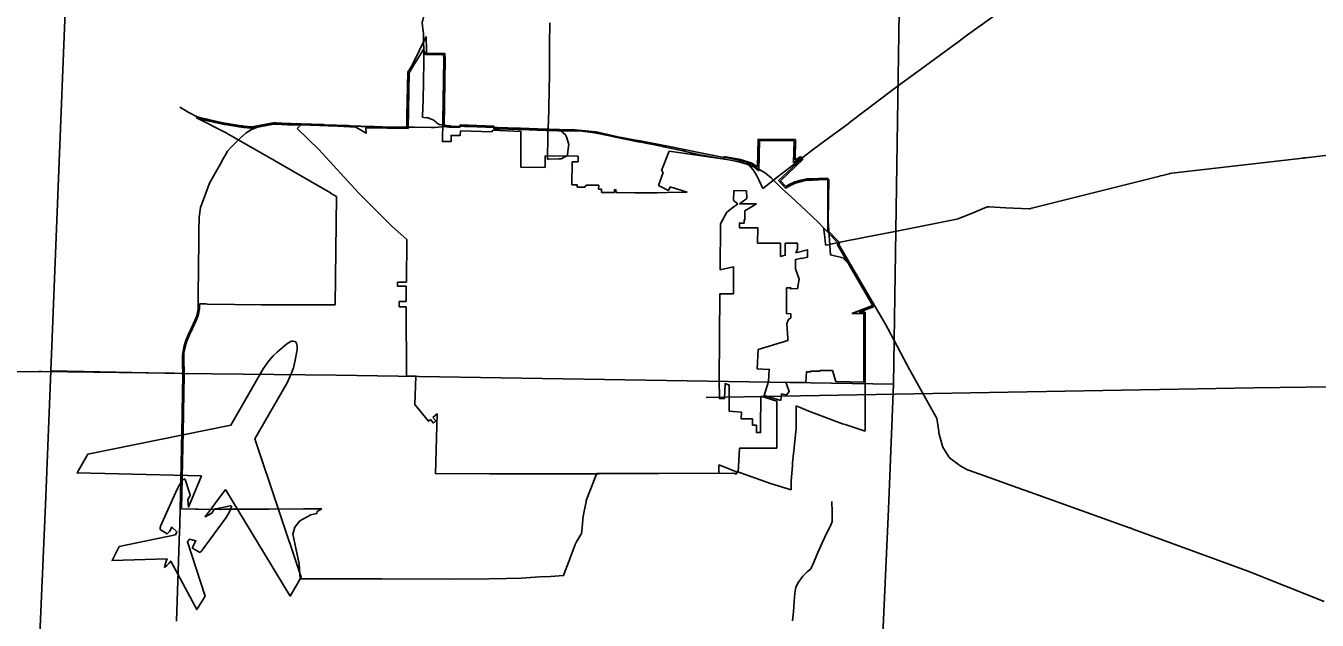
# Model space of a CAD drawing. Extents: x -232 to 448, y 619 to 1059.
# Drawn here: x 271.8 to 322.1, y 803.7 to 826.8 of the extents above; entities that cross this region are included whole.
import ezdxf

# ---------------------------------------------------------------- set-up
doc = ezdxf.new("R2010")
doc.units = 0
doc.layers.add('Default', color=7, linetype='Continuous')

msp = doc.modelspace()

# ---------------------------------------------------------------- linework, layer by layer
at = {"layer": 'Default'}
for p, q in [((289.968, 822.761), (289.956, 822.703)), ((290.019, 822.824), (290.018, 822.927)), ((300.317, 822.422), (300.292, 821.344)), ((301.768, 822.409), (300.317, 822.422)), ((300.367, 822.371), (300.339, 821.185)), ((301.715, 822.358), (300.367, 822.371)), ((301.695, 821.499), (301.715, 822.358)), ((301.749, 821.6), (301.768, 822.409)), ((293.303, 821.752), (292.016, 821.764)), ((292.016, 821.764), (292.016, 821.312)), ((293.301, 821.533), (293.303, 821.752)), ((296.84, 821.946), (296.546, 821.194)), ((299.014, 821.633), (296.84, 821.946)), ((301.105, 820.802), (301.987, 821.629)), ((301.177, 820.8), (302.056, 821.624)), ((301.949, 821.677), (301.695, 821.499)), ((301.959, 821.747), (301.749, 821.6)), ((301.987, 821.629), (301.949, 821.677)), ((302.056, 821.624), (301.959, 821.747)), ((293.056, 820.637), (293.062, 821.535)), ((293.062, 821.535), (293.301, 821.533)), ((296.612, 821.116), (296.424, 820.608)), ((296.546, 821.194), (296.612, 821.116)), ((293.26, 820.637), (293.056, 820.637)), ((293.26, 820.545), (293.26, 820.637)), ((293.558, 820.545), (293.26, 820.545)), ((293.608, 820.629), (293.558, 820.545)), ((294.099, 820.472), (294.1, 820.62)), ((296.424, 820.608), (296.82, 820.42)), ((296.82, 820.42), (296.886, 820.559)), ((296.886, 820.559), (297.549, 820.352)), ((301.376, 820.513), (301.105, 820.802)), ((301.386, 820.577), (301.177, 820.8)), ((294.209, 820.475), (294.099, 820.472)), ((294.213, 820.336), (294.209, 820.475)), ((299.356, 820.023), (299.36, 820.415)), ((299.36, 820.415), (299.865, 820.41)), ((299.866, 820.113), (299.589, 819.897)), ((299.865, 820.41), (299.866, 820.113)), ((299.526, 819.894), (299.356, 820.023)), ((299.589, 819.897), (300.242, 819.896)), ((300.301, 818.969), (300.286, 818.372)), ((300.286, 818.372), (301.185, 818.372)), ((301.363, 818.372), (301.848, 818.372)), ((301.847, 818.138), (301.777, 817.987)), ((301.848, 818.372), (301.847, 818.138)), ((299.353, 816.4), (299.351, 817.446)), ((286.604, 816.1), (286.333, 816.099)), ((286.333, 816.099), (286.333, 815.885)), ((298.825, 816.399), (299.353, 816.4)), ((286.333, 815.885), (286.605, 815.886)), ((287.544, 811.498), (287.659, 811.364)), ((287.753, 811.445), (287.64, 811.573)), ((287.659, 811.364), (287.753, 811.445)), ((298.779, 809.737), (299.537, 809.443))]:
    msp.add_line(p, q, dxfattribs=at)
for points in [[(305.585, 812.88), (305.828, 829.097), (305.95, 834.733), (306.115, 840.125), (306.215, 843.236)], [(273.816, 840.668), (273.632, 835.21), (272.76, 813.394)], [(302.47, 822.022), (302.908, 822.358), (303.825, 823.018), (303.918, 823.1), (305.522, 824.311), (305.73, 824.465), (306.691, 825.164), (308.087, 826.196), (308.469, 826.48), (309.506, 827.224), (311.312, 828.576), (312.838, 829.731), (313.639, 830.323), (314.523, 830.957), (315.245, 831.474), (315.488, 831.641)], [(287.279, 826.169), (287.273, 826.503), (287.272, 826.558), (287.265, 826.614), (287.227, 826.946), (287.226, 826.955), (287.25, 827.055), (287.289, 827.217), (287.3, 827.265), (287.294, 827.327), (287.277, 827.493), (287.274, 827.52), (287.231, 827.593), (287.061, 827.88), (287.058, 827.885), (286.967, 827.939), (286.919, 827.967), (286.885, 827.987), (286.872, 828.058), (286.831, 828.277), (286.829, 828.29), (286.831, 828.388), (286.858, 829.391)], [(292.172, 824.325), (292.185, 824.939), (292.185, 824.943), (292.186, 825.051), (292.189, 826), (292.189, 826.024), (292.19, 826.112), (292.201, 826.949)], [(287.377, 826.414), (286.838, 825.304), (286.671, 825.031)], [(287.284, 825.668), (287.284, 825.835), (287.284, 825.864), (287.283, 825.946), (287.279, 826.169)], [(287.386, 825.768), (287.387, 825.865), (287.377, 826.414)], [(287.278, 825.909), (287.052, 825.553)], [(288.062, 825.539), (288.052, 825.704), (287.356, 825.718), (287.278, 825.909)], [(287.283, 825.445), (287.284, 825.668)], [(288.113, 825.541), (288.1, 825.754), (287.386, 825.768)], [(287.052, 825.553), (286.884, 825.28), (286.712, 824.998), (286.674, 822.833), (285.022, 822.854), (285.035, 822.646), (284.645, 822.884), (283.937, 822.919), (282.495, 822.98), (282.359, 822.836)], [(287.455, 823.246), (287.4, 823.252), (287.289, 823.263), (287.239, 823.268), (287.241, 823.329), (287.261, 823.941), (287.261, 823.968), (287.264, 824.053), (287.279, 824.554), (287.28, 824.571), (287.28, 824.665), (287.283, 825.445)], [(289.956, 822.703), (288.718, 822.738), (288.704, 822.565), (288.35, 822.563), (288.348, 822.322), (288.015, 822.322), (288.062, 825.539)], [(288.079, 822.913), (288.113, 825.541)], [(286.671, 825.031), (286.631, 823.322)], [(292.119, 822.428), (292.121, 822.707), (292.122, 822.714), (292.126, 822.819), (292.155, 823.544), (292.156, 823.576), (292.158, 823.656), (292.172, 824.325)], [(277.779, 823.658), (278.065, 823.494), (278.085, 823.482), (278.161, 823.442), (278.405, 823.314), (278.434, 823.299), (278.508, 823.279), (278.774, 823.209), (278.792, 823.205), (278.881, 823.184), (279.523, 823.039), (279.528, 823.038), (279.632, 823.022), (280.175, 822.938), (280.217, 822.932), (280.284, 822.925), (280.557, 822.896), (280.601, 822.892), (280.665, 822.904), (281.421, 823.048), (281.476, 823.058)], [(281.479, 823.007), (281.43, 822.997), (280.675, 822.854), (280.603, 822.84), (280.552, 822.845), (280.278, 822.874), (280.21, 822.881), (280.167, 822.887), (279.624, 822.971), (279.518, 822.988), (279.512, 822.989), (278.869, 823.134), (278.779, 823.155), (278.761, 823.16), (278.495, 823.23), (278.415, 823.251)], [(278.415, 823.251), (278.459, 823.229), (279.618, 822.644), (279.644, 822.631), (279.711, 822.592), (281.355, 821.654), (281.394, 821.632), (281.449, 821.6), (283.647, 820.323), (283.655, 820.318), (283.742, 820.268), (283.888, 820.184)], [(286.631, 823.322), (286.624, 822.869)], [(288.265, 822.939), (287.879, 822.993), (287.856, 822.997), (287.789, 823.054), (287.705, 823.126), (287.672, 823.154), (287.609, 823.182), (287.507, 823.227), (287.466, 823.245), (287.455, 823.246)], [(280.041, 822.369), (280.142, 822.473), (280.368, 822.668), (280.571, 822.796), (280.805, 822.889), (281.1, 822.963), (281.158, 822.979)], [(281.158, 822.979), (281.258, 823.006), (281.476, 823.058)], [(281.476, 823.058), (281.532, 823.055), (281.98, 823.031), (282.032, 823.028), (282.092, 823.026), (283.327, 822.984), (283.381, 822.982), (283.439, 822.98), (284.337, 822.945), (284.339, 822.945), (284.449, 822.941), (285.235, 822.913), (285.244, 822.912), (285.347, 822.908), (285.964, 822.881), (285.989, 822.88), (286.077, 822.88), (286.807, 822.885), (286.846, 822.886), (286.863, 822.885)], [(282.409, 822.964), (282.091, 822.974), (282.03, 822.976), (281.977, 822.979), (281.529, 823.004), (281.479, 823.007)], [(282.359, 822.836), (283.197, 822.011), (284.749, 820.332)], [(282.442, 822.998), (282.409, 822.964)], [(286.624, 822.869), (286.077, 822.865), (285.988, 822.864), (285.964, 822.865), (285.347, 822.892), (285.244, 822.897), (285.235, 822.897), (284.449, 822.926), (284.339, 822.93), (284.336, 822.93), (283.439, 822.965), (283.381, 822.967), (283.327, 822.969), (282.442, 822.998)], [(286.863, 822.885), (286.919, 822.884), (287.593, 822.868), (287.634, 822.867), (287.704, 822.874), (288.264, 822.926)], [(288.316, 822.88), (288.258, 822.888), (288.079, 822.913)], [(288.264, 822.926), (288.32, 822.931), (288.371, 822.929), (288.877, 822.913)], [(288.32, 822.931), (288.265, 822.939)], [(288.697, 822.867), (288.369, 822.878), (288.316, 822.88)], [(288.703, 822.97), (288.697, 822.867)], [(290.018, 822.927), (288.703, 822.97)], [(288.877, 822.913), (289.028, 822.908)], [(289.028, 822.908), (290.039, 822.875), (290.045, 822.874), (290.14, 822.871), (290.949, 822.845), (290.978, 822.844), (291.05, 822.842), (292.061, 822.809), (292.065, 822.808), (292.162, 822.805)], [(292.016, 821.312), (291.069, 821.322), (291.069, 822.72), (289.968, 822.761)], [(292.566, 822.741), (292.514, 822.742), (292.16, 822.754), (292.063, 822.757), (292.059, 822.757), (291.048, 822.79), (290.976, 822.793), (290.947, 822.794), (290.138, 822.82), (290.044, 822.823), (290.037, 822.823), (290.019, 822.824)], [(292.567, 822.792), (292.608, 822.755), (292.815, 822.568), (292.825, 822.559), (292.853, 822.464), (292.918, 822.251), (292.931, 822.205), (292.924, 822.141), (292.887, 821.808), (292.884, 821.783), (292.809, 821.741), (292.663, 821.659), (292.648, 821.651), (292.554, 821.649), (292.163, 821.643), (292.111, 821.643), (292.112, 821.703), (292.112, 821.758)], [(292.162, 822.805), (292.516, 822.794), (292.567, 822.792)], [(298.983, 821.638), (298.268, 821.765), (298.214, 821.775), (298.161, 821.787), (297.479, 821.941), (297.404, 821.958), (297.374, 821.964), (296.638, 822.123), (296.555, 822.141), (296.534, 822.145), (295.742, 822.297), (295.687, 822.307), (295.636, 822.318), (294.687, 822.512), (294.633, 822.523), (294.582, 822.534), (293.95, 822.663), (293.893, 822.675), (293.848, 822.68), (293.367, 822.735), (293.287, 822.744), (293.266, 822.744), (292.621, 822.741), (292.566, 822.741)], [(292.567, 822.792), (293.167, 822.779), (293.844, 822.711)], [(293.844, 822.711), (293.999, 822.696), (294.843, 822.504), (295.536, 822.38)], [(279.525, 821.746), (279.558, 821.809), (279.644, 821.945), (279.777, 822.1), (280.041, 822.369)], [(292.112, 821.758), (292.119, 822.428)], [(295.536, 822.38), (295.722, 822.347), (296.854, 822.126), (298.062, 821.883), (298.917, 821.721), (299.037, 821.699)], [(321.641, 821.691), (326.841, 822.295), (326.848, 822.295), (326.948, 822.307), (327.222, 822.338)], [(278.506, 817.036), (278.51, 817.443), (278.522, 818.414), (278.526, 818.845), (278.531, 819.384), (278.592, 819.753), (278.793, 820.309), (278.939, 820.704), (279.155, 821.09), (279.37, 821.454), (279.489, 821.679), (279.525, 821.746)], [(298.99, 821.741), (298.983, 821.638)], [(300.292, 821.344), (300.132, 821.44), (300.046, 821.492), (300.026, 821.498), (299.666, 821.606), (299.572, 821.634), (299.557, 821.637), (299.134, 821.715), (299.032, 821.734), (299.028, 821.734), (298.99, 821.741)], [(300.339, 821.185), (300.141, 821.335), (299.83, 821.453), (299.595, 821.526), (299.315, 821.58), (299.014, 821.633)], [(299.037, 821.699), (299.256, 821.659)], [(299.256, 821.659), (299.425, 821.628), (299.849, 821.516)], [(301.264, 821.095), (302.47, 822.022)], [(309.959, 819.748), (310.876, 819.7), (310.884, 819.7), (310.981, 819.724), (315.958, 820.98), (315.979, 820.985), (316.062, 821.005), (316.324, 821.071), (316.354, 821.079), (316.431, 821.088), (321.528, 821.679), (321.574, 821.684), (321.636, 821.691), (321.641, 821.691)], [(299.849, 821.516), (299.919, 821.449)], [(299.849, 821.516), (300.214, 821.331), (300.474, 821.175)], [(299.919, 821.449), (299.982, 821.39), (300.144, 821.182), (300.253, 821.015), (300.357, 820.812), (300.491, 820.499)], [(300.474, 821.175), (300.604, 821.097), (300.816, 820.907), (301.225, 820.512), (301.615, 820.163), (302.174, 819.64), (302.664, 819.17), (302.861, 818.965), (302.898, 818.926), (302.936, 818.887)], [(300.607, 820.589), (301.225, 821.065)], [(301.225, 821.065), (301.264, 821.095)], [(294.1, 820.62), (293.608, 820.629)], [(300.491, 820.499), (300.607, 820.589)], [(303.066, 820.843), (302.666, 820.833), (302.448, 820.819), (302.216, 820.816), (302.005, 820.775), (301.755, 820.703), (301.549, 820.604), (301.376, 820.513)], [(303.029, 820.894), (302.664, 820.884), (302.446, 820.87), (302.21, 820.867), (301.993, 820.825), (301.736, 820.751), (301.526, 820.65), (301.386, 820.577)], [(303.029, 818.864), (303.029, 820.894)], [(304.813, 815.948), (304.264, 816.89), (303.945, 817.45), (303.616, 817.792), (303.128, 817.913), (303.037, 819.237), (303.066, 820.843)], [(283.888, 820.184), (283.828, 815.967)], [(284.749, 820.332), (286.056, 819.017), (286.623, 818.511)], [(294.71, 820.341), (294.213, 820.336)], [(294.771, 820.342), (294.771, 820.448), (294.71, 820.448), (294.71, 820.341)], [(297.549, 820.352), (297.417, 820.351), (296.755, 820.343), (296.382, 820.322), (295.511, 820.332), (294.846, 820.342), (294.771, 820.342)], [(298.846, 819.126), (299.096, 819.569), (299.269, 819.715), (299.526, 819.894)], [(300.242, 819.896), (299.795, 819.627), (299.795, 819.274), (299.764, 819.274), (299.764, 819.147), (299.583, 819.147), (299.583, 818.969), (300.301, 818.969)], [(308.558, 819.502), (309.207, 819.77), (309.246, 819.786), (309.312, 819.782), (309.959, 819.748)], [(298.83, 817.333), (298.846, 819.126)], [(305.777, 818.854), (308.056, 819.305), (308.1, 819.314), (308.158, 819.338), (308.558, 819.502)], [(302.861, 818.965), (302.867, 818.912), (302.894, 818.697)], [(302.894, 818.697), (302.908, 818.59)], [(302.908, 818.59), (302.941, 818.322), (302.945, 818.292), (303.022, 818.307), (303.075, 818.318)], [(302.936, 818.887), (303.384, 818.42), (303.419, 818.385), (303.448, 818.334), (303.475, 818.288)], [(303.498, 818.35), (303.492, 818.36), (303.46, 818.416), (303.421, 818.456), (303.029, 818.864)], [(303.446, 818.391), (304.558, 818.612)], [(304.558, 818.612), (305.777, 818.854)], [(286.623, 818.511), (286.608, 816.85)], [(301.185, 818.372), (301.184, 817.854), (301.371, 817.896), (301.363, 818.372)], [(301.777, 817.987), (302.23, 818.11), (302.234, 817.822), (302.01, 817.77), (302.01, 817.784), (301.767, 817.728), (301.773, 817.369), (301.91, 816.971), (301.852, 816.602), (301.581, 816.583), (301.581, 816.629), (301.42, 816.626), (301.42, 815.623), (301.588, 815.622)], [(303.075, 818.318), (303.446, 818.391)], [(303.392, 818.329), (303.498, 818.35)], [(304.812, 815.892), (303.404, 818.308), (303.392, 818.329)], [(303.475, 818.288), (305.323, 815.117), (305.326, 815.111), (305.374, 815.022), (306.211, 813.45), (306.22, 813.433), (306.263, 813.355), (307.264, 811.566), (307.276, 811.544), (307.287, 811.461), (307.348, 811.034), (307.354, 810.997), (307.371, 810.928), (307.489, 810.457), (307.491, 810.447), (307.542, 810.364), (307.74, 810.042), (307.747, 810.032), (307.823, 809.974), (308.123, 809.745), (308.128, 809.742), (308.215, 809.689), (308.447, 809.55), (308.467, 809.538), (308.547, 809.51), (309.31, 809.239)], [(278.122, 814.833), (278.231, 815.067), (278.299, 815.214), (278.364, 815.362), (278.427, 815.511), (278.466, 815.667), (278.495, 815.826), (278.5, 815.962), (278.502, 816.689), (278.506, 817.036)], [(299.351, 817.446), (298.83, 817.333)], [(286.608, 816.85), (286.268, 816.85)], [(286.268, 816.85), (286.268, 816.688), (286.606, 816.688)], [(286.606, 816.688), (286.604, 816.1)], [(299.189, 811.827), (299.189, 812.843), (299.027, 812.899), (299.007, 812.314), (298.803, 812.319), (298.793, 813.031), (298.825, 816.399)], [(278.551, 816.004), (278.551, 815.934), (278.551, 815.85), (278.545, 815.817), (278.507, 815.605), (278.496, 815.541), (278.474, 815.491), (278.39, 815.293), (278.357, 815.216), (278.346, 815.192), (278.209, 814.899), (278.172, 814.821), (278.164, 814.803), (278.06, 814.555), (278.024, 814.471), (278.023, 814.464), (277.956, 814.147), (277.943, 814.087), (277.942, 814.051), (277.94, 813.889), (277.938, 813.785), (277.938, 813.784), (277.949, 813.352), (277.95, 813.298)], [(283.828, 815.967), (281.072, 815.97), (280.986, 815.971), (280.965, 815.971), (278.864, 815.998), (278.793, 815.999), (278.757, 816), (278.551, 816.004)], [(286.605, 815.886), (286.609, 813.198), (286.974, 813.184), (286.941, 812.08), (287.47, 811.431), (287.544, 811.498)], [(301.588, 815.622), (301.58, 815.461), (301.497, 815.398), (301.425, 815.236), (301.475, 814.667), (301.47, 814.58), (300.311, 814.226), (300.271, 813.475), (300.745, 813.45), (300.72, 812.987), (300.546, 812.434), (301.19, 812.241)], [(303.214, 813.405), (303.339, 812.979), (304.427, 812.96), (304.427, 815.623), (303.968, 815.623)], [(303.968, 815.623), (304.813, 815.948)], [(304.245, 815.675), (304.812, 815.892)], [(304.478, 811.044), (304.478, 815.675), (304.245, 815.675)], [(278.63, 809.311), (273.78, 809.42), (274.203, 810.153), (279.771, 811.286), (281.033, 813.473), (281.252, 813.785), (281.415, 813.977), (281.583, 814.137), (281.95, 814.452), (282.079, 814.529), (282.132, 814.546), (282.18, 814.554), (282.272, 814.542)], [(277.899, 813.297), (277.89, 813.674), (277.89, 813.998), (277.906, 814.158), (277.95, 814.369), (278.012, 814.575), (278.117, 814.823), (278.122, 814.833)], [(282.272, 814.542), (282.327, 814.469), (282.344, 814.424), (282.357, 814.369), (282.354, 814.219), (282.265, 813.743), (282.21, 813.517), (282.125, 813.281), (281.964, 812.935), (280.702, 810.749), (282.505, 805.36), (282.082, 804.627), (279.561, 808.773)], [(261.792, 813.275), (261.846, 813.275), (261.902, 813.274), (261.956, 813.275), (262.01, 813.275), (262.065, 813.276), (267.07, 813.316), (267.107, 813.316), (267.179, 813.317), (272.293, 813.366), (272.311, 813.366), (272.402, 813.365), (277.462, 813.307), (277.515, 813.306), (277.57, 813.305), (277.842, 813.298), (277.899, 813.297)], [(272.76, 813.394), (272.551, 808.173), (272.295, 802.252), (272.044, 795.574), (271.912, 789.023), (271.882, 783.477), (271.933, 780.721)], [(272.76, 813.394), (277.833, 813.294), (283.876, 813.233), (305.585, 812.88)], [(277.815, 809.12), (277.87, 811.669), (277.87, 811.691), (277.872, 811.777), (277.898, 813.242), (277.899, 813.297)], [(277.95, 813.298), (277.949, 813.243), (277.923, 811.778), (277.922, 811.692), (277.921, 811.67), (277.842, 808.017)], [(301.388, 812.957), (302.167, 812.94), (302.202, 813.363), (302.36, 813.357), (302.361, 813.384), (302.578, 813.384), (302.727, 813.384), (302.727, 813.405), (303.214, 813.405)], [(298.284, 812.364), (319.624, 812.739), (323.694, 812.787)], [(301.19, 812.241), (301.226, 812.497)], [(301.226, 812.497), (301.42, 812.456), (301.515, 812.588), (301.388, 812.957)], [(305.585, 812.88), (305.389, 808.008), (305.147, 802.56), (304.987, 797.175), (304.857, 791.792), (304.578, 786.681), (304.351, 781.265)], [(300.421, 812.412), (300.421, 811.802), (300.406, 811.802), (300.406, 810.994), (300.25, 810.994), (300.25, 811.277)], [(301.045, 810.38), (301.045, 810.984), (301.045, 812.221), (300.421, 812.412)], [(301.594, 808.757), (301.595, 809.002), (301.596, 809.073), (301.599, 809.113), (301.646, 809.7), (301.651, 809.768), (301.656, 809.808), (301.696, 810.181), (301.705, 810.264), (301.707, 810.287), (301.785, 811.033), (301.794, 811.12), (301.794, 811.134), (301.798, 811.884), (301.799, 812.032)], [(301.799, 812.032), (302.293, 811.832), (302.325, 811.819), (302.392, 811.793), (303.604, 811.338), (303.652, 811.32), (303.704, 811.302), (304.478, 811.044)], [(287.64, 811.573), (287.807, 811.727), (287.742, 809.399), (289.843, 809.381)], [(299.657, 811.528), (299.664, 811.781), (299.189, 811.827)], [(300.099, 811.528), (299.657, 811.528)], [(300.099, 811.277), (300.099, 811.528)], [(300.25, 811.277), (300.099, 811.277)], [(299.537, 809.443), (299.59, 810.38)], [(299.59, 810.38), (301.045, 810.38)], [(298.775, 809.41), (298.779, 809.737)], [(299.466, 809.371), (299.471, 809.423), (299.478, 809.476)], [(299.478, 809.476), (300.8, 809.01), (301.594, 808.757)], [(277.191, 805.743), (277.213, 805.859), (277.247, 805.98), (277.284, 806.072), (275.14, 806.005), (275.424, 806.551), (277.613, 807.011), (277.667, 807.129), (277.476, 807.315), (277.377, 807.146), (277.34, 807.097), (277.318, 807.075), (277.294, 807.055), (277.01, 807.219), (277.013, 807.257), (277.018, 807.288), (277.025, 807.318), (277.035, 807.347), (277.677, 808.795), (277.751, 808.929), (277.838, 809.057), (277.934, 809.176), (277.95, 809.185), (277.965, 809.186), (277.978, 809.178), (277.987, 809.163), (278.171, 808.61), (278.176, 808.585), (278.18, 808.555), (278.18, 808.539), (278.171, 808.516), (278.098, 808.389), (278.114, 808.094), (278.63, 809.311)], [(277.771, 807.168), (277.776, 807.33), (277.776, 807.33), (277.778, 807.439), (277.815, 809.12)], [(289.843, 809.381), (294.113, 809.384), (298.775, 809.41)], [(292.726, 805.423), (292.741, 805.464), (292.935, 805.975), (292.945, 806.002), (292.973, 806.077), (293.184, 806.64), (293.193, 806.664), (293.241, 806.744), (293.437, 807.067), (293.445, 807.157), (293.501, 807.755), (293.503, 807.777), (293.521, 807.868), (293.606, 808.297), (293.615, 808.341), (293.641, 808.409), (293.894, 809.073), (293.901, 809.091), (293.934, 809.175), (294.014, 809.378), (294.024, 809.405)], [(294.024, 809.405), (299.347, 809.413)], [(299.347, 809.413), (299.466, 809.371)], [(309.31, 809.239), (310.429, 808.842), (310.48, 808.824), (310.531, 808.806), (310.733, 808.733)], [(279.561, 808.773), (278.766, 807.718), (279.029, 807.851), (279.102, 807.978), (279.119, 807.997), (279.133, 808.005), (279.16, 808.017), (279.184, 808.025), (279.755, 808.142), (279.773, 808.142), (279.786, 808.134), (279.793, 808.121), (279.793, 808.103), (279.738, 807.96), (279.67, 807.821), (279.591, 807.689), (278.658, 806.41), (278.638, 806.386), (278.616, 806.365), (278.592, 806.346), (278.56, 806.324), (278.276, 806.489), (278.281, 806.519), (278.289, 806.549), (278.313, 806.605), (278.411, 806.776), (278.153, 806.848), (278.079, 806.742), (278.774, 804.617), (278.444, 804.097), (277.43, 805.988), (277.369, 805.91), (277.28, 805.82), (277.191, 805.743)], [(310.733, 808.733), (314.782, 807.286), (314.803, 807.278), (314.883, 807.249), (319.325, 805.626), (319.339, 805.619), (319.424, 805.585), (322.369, 804.41)], [(277.842, 808.017), (278.393, 808.015), (278.427, 808.015), (278.501, 808.014), (279.366, 808.003), (279.403, 808.003), (279.473, 808.004), (280.337, 808.011), (280.346, 808.011), (280.446, 808.01), (281.149, 808.005), (281.166, 808.005), (281.255, 808.006), (282.606, 808.023), (283.315, 808.029)], [(283.315, 808.029), (283.138, 807.92), (283.121, 807.842), (282.884, 807.791), (282.458, 807.55), (282.261, 807.305), (282.183, 807.034), (282.265, 806.677), (282.437, 805.885), (282.445, 805.657), (282.471, 805.297)], [(301.649, 803.662), (301.691, 804.011), (301.714, 804.424), (301.743, 804.739), (301.782, 804.967), (301.884, 805.163), (302.048, 805.402), (302.224, 805.568), (302.363, 805.686), (302.488, 805.946), (302.641, 806.329), (302.814, 806.721), (302.994, 807.092), (303.142, 807.387), (303.19, 807.528), (303.197, 807.894), (303.179, 808.307)], [(277.651, 803.644), (277.771, 807.168)], [(282.471, 805.297), (285.65, 805.293), (288.433, 805.288), (289.831, 805.295)], [(289.831, 805.295), (290.508, 805.312), (291.074, 805.326), (291.805, 805.369), (292.225, 805.392), (292.726, 805.423)]]:
    msp.add_lwpolyline(points, dxfattribs=at)

doc.saveas('drawing.dxf')
